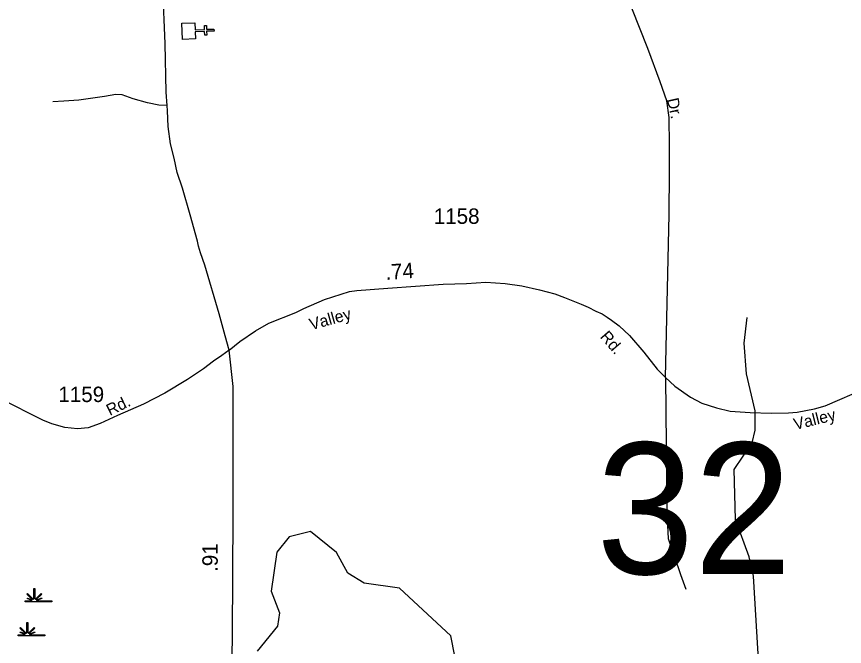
# Model space of a CAD drawing. Extents: x 2220236 to 2384410, y 720751 to 894131.
# Drawn here: x 2242034 to 2248753, y 771275 to 776386 of the extents above; entities that cross this region are included whole.
import ezdxf

# ---------------------------------------------------------------- set-up
doc = ezdxf.new("R2010")
doc.units = 0
doc.layers.add('Default', color=7, linetype='Continuous')

msp = doc.modelspace()

# ---------------------------------------------------------------- linework, layer by layer
at = {"layer": 'Default'}
for points in [[(2243759.6, 773678), (2243726.2, 773795.6), (2243678.4, 773974.1), (2243560.9, 774368.9), (2243527.5, 774469.1), (2243510, 774523.8), (2243501.1, 774563.9), (2243443.1, 774777.9), (2243380.7, 774994.2), (2243338.4, 775121.3), (2243311.7, 775238.4), (2243282.7, 775354.3), (2243265.3, 775493.3), (2243258.2, 775621.1), (2243255, 775664.3), (2243246.9, 775772.8), (2243239.4, 776166.5), (2243221.5, 776619.9)], [(2247300.4, 773456), (2247330.2, 774780.1), (2247333.1, 775124.1), (2247333.1, 775340.5), (2247330.2, 775567), (2247310.1, 775701.7), (2247255.8, 775857.5), (2247157.4, 776128.4), (2247026.5, 776455.7)], [(2243255, 775664.3), (2243189.1, 775668.7), (2243097.8, 775686.5), (2242979.7, 775720), (2242890.5, 775751.2), (2242839.3, 775753.4), (2242747.9, 775737.8), (2242538.5, 775708.8), (2242418.2, 775699.9), (2242329, 775693.2)], [(2243759.6, 773678), (2243846.6, 773750.6), (2243972.8, 773836.2), (2244081.6, 773897.2), (2244300.6, 773985.7), (2244365.9, 774016.2), (2244532.8, 774089), (2244735.8, 774154.1), (2244796.7, 774164.3), (2245045.8, 774181.3), (2245497.4, 774214.8), (2245685.2, 774220.3), (2245841, 774231.7), (2245999.2, 774220.9), (2246134.1, 774200.6), (2246277.7, 774168.6), (2246401, 774136.7), (2246480.8, 774106.2), (2246617.2, 774051.1), (2246673.7, 774027.8), (2246736.1, 773995.9), (2246786.9, 773972.7), (2246827.5, 773946.6), (2246862.3, 773923.3), (2246923.2, 773876.9), (2247007.4, 773798.5), (2247124.8, 773663.5), (2247233.6, 773524.2), (2247300.4, 773456)], [(2248950.2, 769204.8), (2248575.2, 769301.1), (2248540.3, 769426.5), (2248563.3, 769750.7), (2248537.3, 769849.6), (2248478.2, 769926.3), (2248328.3, 769958.9), (2248261.3, 770039), (2248150.3, 770372.6), (2248139.3, 770579.5), (2248172.3, 770647.7), (2248061.4, 771079.7), (2248013.4, 771844.9), (2247978.3, 772003), (2247867.4, 772303.7), (2247856.3, 772710.8), (2248004.4, 772927.4), (2248028.3, 773028.6), (2248027.3, 773186.1), (2247958.4, 773486), (2247939.4, 773735.7), (2247962.3, 773945.1)], [(2243759.6, 773678), (2243701, 773636.5), (2243631.2, 773589.9), (2243551.8, 773527.4), (2243422.6, 773440.2), (2243237.6, 773330.9), (2243064.4, 773241.5), (2242853, 773149.7), (2242713.7, 773082.9), (2242614.2, 773048), (2242528.2, 773041.1), (2242426.3, 773050.4), (2242320.6, 773081.5), (2242246.7, 773110.5), (2241904.3, 773284.7)], [(2243782.4, 771111.2), (2243790, 771781), (2243793, 772421.1), (2243791, 773115.5), (2243793, 773383.4), (2243759.6, 773678)], [(2247300.4, 773456), (2247377.2, 773386.3), (2247502, 773297.8), (2247596.3, 773248.4), (2247713.8, 773210.7), (2247824, 773184.5), (2247986.7, 773173.6), (2248156.7, 773167), (2248298.3, 773171.5), (2248369.4, 773175.8), (2248508.7, 773202), (2248595.7, 773226.6), (2248935.1, 773373.2), (2249150.2, 773418.9), (2249332.6, 773460.3), (2249566.1, 773503.9), (2249744.5, 773546), (2249870.7, 773573.5), (2250072.3, 773599.7), (2250239.2, 773628.7), (2250414.7, 773656.3), (2250588.7, 773679.5), (2250749.3, 773697.9), (2250845.5, 773705.6)], [(2247300.4, 773456), (2247310.5, 772364.5), (2247320.7, 772151.1), (2247372.9, 772003), (2247422.2, 771859.3), (2247465.7, 771740.3)], [(2245620.2, 771044.6), (2245559.3, 771360.7), (2245140.4, 771746.6), (2244856.2, 771788.5), (2244722.3, 771870), (2244629.2, 772035.9), (2244420.2, 772207.4), (2244245.3, 772165.1), (2244146.3, 772039.2), (2244099.3, 771722.1), (2244167.2, 771546.8), (2244151.2, 771438.9), (2243987.3, 771236.8)]]:
    msp.add_lwpolyline(points, dxfattribs=at)
for points in [[(2243481.4, 776336.2), (2243483.8, 776279.3), (2243559.8, 776282.2), (2243558.6, 776314.2), (2243574.6, 776314.8), (2243575.8, 776282.9), (2243635.9, 776285.2), (2243636.5, 776269.2), (2243576.4, 776266.9), (2243577.7, 776234.9), (2243561.7, 776234.3), (2243560.5, 776266.2), (2243484.4, 776263.3), (2243486.5, 776205.7), (2243380.1, 776201.5), (2243375.1, 776332.1)], [(2242103.2, 771644), (2242155.8, 771644.1), (2242157.8, 771647.7), (2242119.6, 771662.5), (2242122.5, 771667.7), (2242160.2, 771651.9), (2242161.8, 771654.8), (2242117.4, 771699.4), (2242122.5, 771704.5), (2242167.8, 771659), (2242174.1, 771661.4), (2242174.1, 771744.5), (2242181.4, 771744.5), (2242181.3, 771661.4), (2242187.7, 771659), (2242233, 771704.5), (2242238.1, 771699.4), (2242193.7, 771654.8), (2242195.7, 771651.2), (2242236.6, 771669.8), (2242239, 771664.8), (2242198, 771647), (2242199.7, 771644.1), (2242320.7, 771644), (2242320.7, 771636.9), (2242103.2, 771636.9)], [(2242046.9, 771368.2), (2242099.6, 771368.3), (2242101.6, 771371.9), (2242063.3, 771386.7), (2242066.2, 771391.9), (2242104, 771376.2), (2242105.6, 771379), (2242061.1, 771423.6), (2242066.3, 771428.7), (2242111.5, 771383.2), (2242117.9, 771385.6), (2242117.9, 771468.7), (2242125.1, 771468.7), (2242125.1, 771385.6), (2242131.4, 771383.2), (2242176.7, 771428.7), (2242181.9, 771423.6), (2242137.4, 771379), (2242139.4, 771375.4), (2242180.3, 771394), (2242182.8, 771389), (2242141.8, 771371.2), (2242143.4, 771368.3), (2242264.5, 771368.2), (2242264.5, 771361.1), (2242046.9, 771361.1)]]:
    msp.add_lwpolyline(points, close=True, dxfattribs=at)

# ---------------------------------------------------------------- texts
for s, height, rotation, p in [('Dr.', 95, 282.66014, (2247311, 775714.9)), ('.74', 125, 4.24329, (2245031.1, 774248.4)), ('Valley', 95, 15.56383, (2244424.9, 773840.7)), ('Rd.', 95, 310.80793, (2246764.2, 773785.6)), ('Rd.', 95, 26.14997, (2242791.4, 773143.9)), ('Valley', 95, 13.83705, (2248353.4, 773030.8)), ('.91', 125, 89.74025, (2243666.2, 771879))]:
    msp.add_text(s, height=height, rotation=rotation, dxfattribs=at).set_placement(p)
for s, height, p in [('1158', 125, (2245419.5, 774704.3)), ('1159', 125, (2242373.1, 773258)), ('32', 1066.27, (2246739, 771862.1))]:
    msp.add_text(s, height=height, dxfattribs=at).set_placement(p)

doc.saveas('drawing.dxf')
